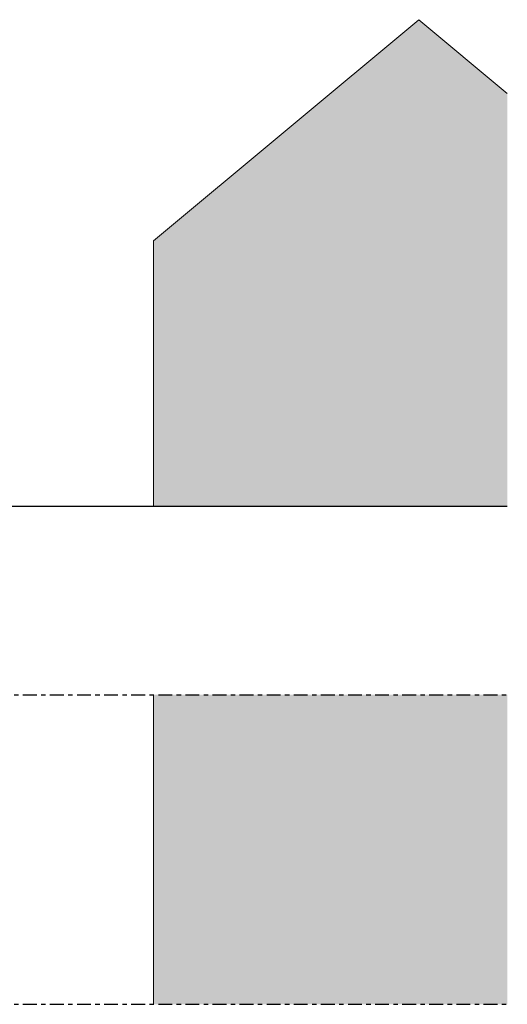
# Model space of a CAD drawing. Header units: metres. Extents: x 104013 to 108981, y 427946 to 428479.
# Tile 316 of 330: x 108906 to 108917, y 428310 to 428332. Entities that reach past the tile are written whole.
import ezdxf

# ---------------------------------------------------------------- set-up
doc = ezdxf.new("R2010")
doc.units = ezdxf.units.M
doc.linetypes.add('CENTER', pattern=[2, 1.25, -0.25, 0.25, -0.25])
doc.linetypes.add('XX-AFBREEK', pattern=[7, 4, -1, 1, -1])
for name, color, linetype, lineweight in [('N-WE-OG-BEBOUWING_WONINGBOUW-GD', 7, 'Continuous', 18), ('N-XX-GW-GROND-GD', 7, 'Continuous', 25), ('X-XX-AL-AFBREEKLIJN-GD', 7, 'XX-AFBREEK', 25)]:
    doc.layers.add(name, color=color, linetype=linetype, lineweight=lineweight)
doc.layers.add('N-WE-VH-VERHARDING-AP_BEBOUWING', color=41, linetype='Continuous')

msp = doc.modelspace()

# ---------------------------------------------------------------- hatches: boundary and pattern name
at = {"layer": 'N-WE-VH-VERHARDING-AP_BEBOUWING'}
h = msp.add_hatch(color=256, dxfattribs=at)
h.dxf.hatch_style = 1
h.set_gradient(color1=(207, 207, 207))
h.paths.add_polyline_path([(108915.304, 428332.421), (108909.304, 428327.421), (108909.304, 428321.421), (108917.304, 428321.421), (108917.304, 428330.754)])
h = msp.add_hatch(color=256, dxfattribs=at)
h.dxf.hatch_style = 1
h.set_gradient(color1=(207, 207, 207))
h.paths.add_polyline_path([(108917.304, 428317.153), (108909.304, 428317.153), (108909.304, 428310.153), (108917.304, 428310.153)])

# ---------------------------------------------------------------- linework, layer by layer
at = {"layer": 'N-WE-OG-BEBOUWING_WONINGBOUW-GD'}
for points in [[(108915.304, 428332.421), (108909.304, 428327.421)], [(108915.304, 428332.421), (108917.304, 428330.754)], [(108909.304, 428321.421), (108909.304, 428327.421)], [(108909.304, 428317.153), (108909.304, 428310.153)]]:
    msp.add_lwpolyline(points, dxfattribs=at)
at = {"layer": 'N-XX-GW-GROND-GD', "flags": 128}
for points in [[(108905.904, 428321.421), (108909.304, 428321.421)], [(108909.304, 428321.421), (108917.304, 428321.421)]]:
    msp.add_lwpolyline(points, dxfattribs=at)
at = {"layer": 'X-XX-AL-AFBREEKLIJN-GD', "linetype": 'CENTER', "ltscale": 0.25}
for points in [[(108859.804, 428317.153), (108917.304, 428317.153)], [(108859.804, 428310.153), (108917.304, 428310.153)]]:
    msp.add_lwpolyline(points, dxfattribs=at)

doc.saveas('drawing.dxf')
